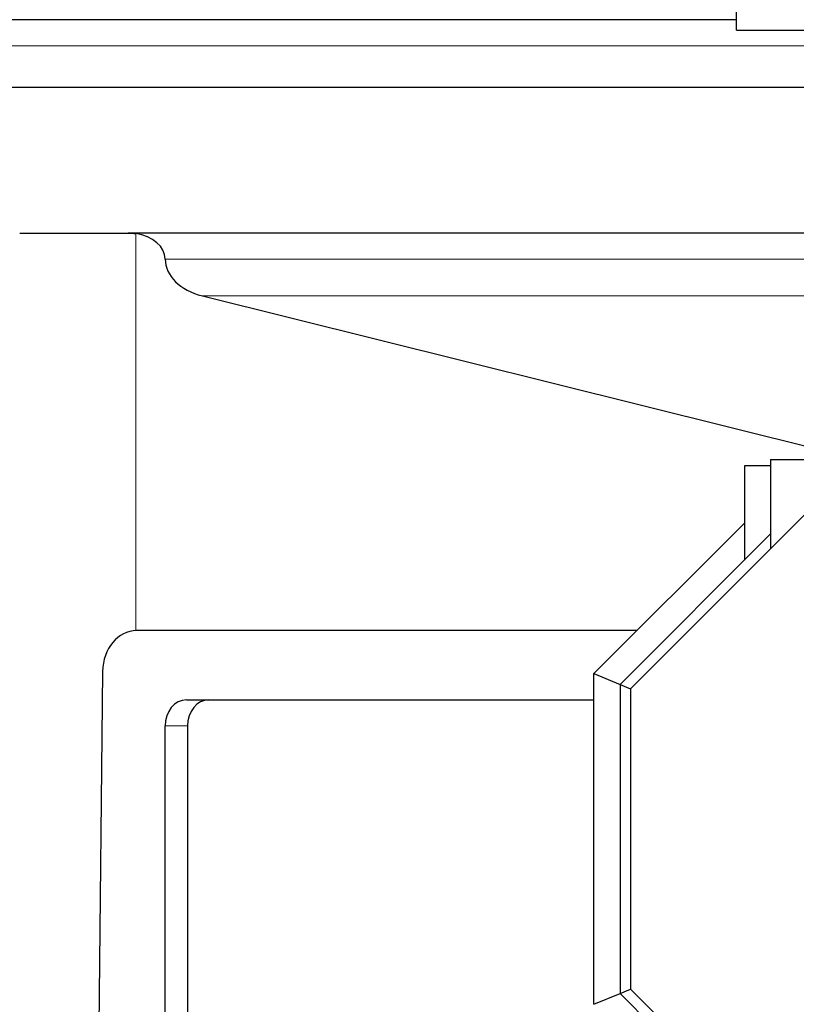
# Model space of a CAD drawing. Header units: inches. Extents: x 0 to 20790, y -12 to 14700.
# Tile 312 of 441: x 9180 to 9477, y 11295 to 11671. Entities that reach past the tile are written whole.
import ezdxf

# ---------------------------------------------------------------- set-up
doc = ezdxf.new("R2010")
doc.units = ezdxf.units.IN
doc.layers.add('1', color=7, linetype='Continuous', true_color=0xffffff)
doc.layers.add('254', color=7, linetype='Continuous', true_color=0xffffff)
doc.styles.add('latin_extended', font='simplex.shx')
doc.dimstyles.get("Standard").update_dxf_attribs({"dimtxt": 0.18, "dimasz": 0.18, "dimexe": 0.18, "dimexo": 0.0625, "dimgap": 0.09, "dimtad": 0, "dimtih": 1, "dimtoh": 1, "dimdec": 4, "dimzin": 0, "dimdsep": 46, "dimtxsty": 'Standard', "dimcen": 0.09, "dimadec": 0, "dimazin": 0, "dimtfac": 1, "dimtdec": 4, "dimtofl": 0, "dimtmove": 0, "dimatfit": 3, "dimfxl": 1, "dimtolj": 1, "dimtzin": 0, "dimarcsym": 0})

# ---------------------------------------------------------------- blocks, each defined once
blk = doc.blocks.new('_U0')
at = {"layer": '254', "color": 3, "linetype": 'Continuous', "lineweight": 13, "transparency": 16777216}
for p, q in [((8993.8, 11800.44), (8993.8, 13273.44)), ((11436.85, 10385.83), (11436.85, 13273.44)), ((9116.3, 13238.44), (11314.35, 13238.44))]:
    blk.add_line(p, q, dxfattribs=at)
at = {"layer": '254', "color": 3, "transparency": 16777216}
for points in [[(9116.3, 13258.86), (9116.3, 13218.02), (8993.8, 13238.44)], [(11314.35, 13218.02), (11314.35, 13258.86), (11436.85, 13238.44)]]:
    blk.add_solid(points, dxfattribs=at)
at = {"layer": 'Defpoints', "color": 0, "transparency": 16777216}
for p in [(11436.85, 13238.44), (8993.8, 11765.44), (11436.85, 10350.83)]:
    blk.add_point(p, dxfattribs=at)
at = {"layer": '254', "color": 2, "lineweight": 13, "transparency": 16777216, "insert": (9999.49, 13422.19), "char_height": 122.5, "attachment_point": 1, "style": 'latin_extended'}
blk.add_mtext('\\A1;2443', dxfattribs=at)

msp = doc.modelspace()

# ---------------------------------------------------------------- linework, layer by layer
at = {"layer": '1', "color": 2, "linetype": 'Continuous', "lineweight": 25}
for p, q in [((9453.798, 11666.942), (9453.798, 11786.942)), ((9453.801, 11670.956), (9131.797, 11670.956)), ((9453.798, 11666.942), (9913.798, 11666.942)), ((9850.806, 11645.067), (9144.797, 11645.067)), ((9179.922, 11589.439), (9221.422, 11589.439)), ((9850.806, 11589.439), (9221.422, 11589.439)), ((9249.716, 11565.406), (9485.039, 11506.852)), ((9466.798, 11500.442), (9456.798, 11500.442)), ((9456.798, 11500.442), (9456.798, 11464.467)), ((9466.798, 11502.942), (9651.798, 11502.942)), ((9466.798, 11502.942), (9466.798, 11468.81)), ((9494.429, 11496.442), (9413.298, 11415.31)), ((9399.298, 11421.109), (9456.797, 11478.609)), ((9466.797, 11474.467), (9409.298, 11416.967)), ((9415.755, 11437.57), (9224.523, 11437.57)), ((9211.613, 11421.973), (9209.976, 11266.109)), ((9399.298, 11294.774), (9399.298, 11421.109)), ((9399.298, 11421.109), (9409.298, 11416.967)), ((9409.298, 11416.967), (9413.298, 11415.31)), ((9409.298, 11416.967), (9409.298, 11298.916)), ((9413.298, 11415.31), (9413.298, 11300.573)), ((9243.618, 11411.109), (9399.294, 11411.109)), ((9235.447, 11131.109), (9235.447, 11401.109)), ((9244.03, 11401.109), (9244.03, 11131.109)), ((9409.298, 11298.916), (9413.298, 11300.573)), ((9413.298, 11300.573), (9476.488, 11237.383)), ((9399.298, 11294.774), (9409.298, 11298.916)), ((9409.298, 11298.916), (9473.659, 11234.555))]:
    msp.add_line(p, q, dxfattribs=at)
at = {"layer": '1', "color": 110, "linetype": 'Continuous', "lineweight": 13}
for p, q in [((9850.806, 11660.956), (9144.797, 11660.956)), ((9224.249, 11437.567), (9224.249, 11589.228)), ((9850.806, 11579.483), (9235.526, 11579.483)), ((9850.806, 11565.406), (9249.716, 11565.406)), ((9244.03, 11401.109), (9235.447, 11401.109))]:
    msp.add_line(p, q, dxfattribs=at)
at = {"layer": '1', "color": 2, "linetype": 'Continuous', "lineweight": 25}
for centre, major_axis, ratio, start_param, end_param in [((9221.349, 11579.437), (14.177, 0), 0.705479, 0.0045804, 1.3647974), ((9256.788, 11579.552), (21.262, 0), 0.705479, 3.146173, 4.3733097), ((9224.523, 11421.77), (0, -15.8), 0.8171231, 3.1415927, 4.6995305), ((9243.618, 11401.109), (0, 10), 0.8171231, 0, 1.5707963), ((9252.202, 11401.109), (0, -10), 0.8171231, 3.1415927, 4.712389)]:
    msp.add_ellipse(centre, major_axis=major_axis, ratio=ratio, start_param=start_param, end_param=end_param, dxfattribs=at)
msp.add_open_spline([(9221.422, 11589.439), (9221.891, 11589.439), (9222.361, 11589.421), (9223.303, 11589.35), (9223.775, 11589.297), (9224.249, 11589.228)], degree=3, knots=[0, 0, 0, 0, 0.5, 0.5, 1, 1, 1, 1], dxfattribs=at)

# ---------------------------------------------------------------- dimensions: what is measured, and where the dimension line sits
at = {"layer": '254', "color": 2, "linetype": 'Continuous', "lineweight": 13}
dim = msp.add_linear_dim(base=(11436.85, 13238.442), p1=(8993.798, 11765.442), p2=(11436.85, 10350.834), dimstyle='Standard', override={"dimscale": 35, "dimtxt": 3.5, "dimasz": 3.5, "dimexe": 1, "dimexo": 1, "dimgap": 1.75, "dimtad": 1, "dimtih": 1, "dimtoh": 0, "dimdec": 0, "dimlfac": 1, "dimzin": 8, "dimdsep": 46, "dimlunit": 2, "dimtxsty": 'latin_extended', "dimsah": 1, "dimse1": 0, "dimse2": 0, "dimsd1": 0, "dimsd2": 0, "dimclrd": 3, "dimclre": 3, "dimclrt": 2, "dimtol": 0, "dimtm": -0.1, "dimtfac": 0.714286, "dimtdec": 3, "dimtofl": 1, "dimtmove": 0, "dimtzin": 8, "dimlwd": 13, "dimlwe": 13}, dxfattribs=at)
dim.commit()
dim.dimension.update_dxf_attribs({"geometry": '_U0', "text_midpoint": (10215.324, 13238.442), "dimtype": 160})

doc.saveas('drawing.dxf')
